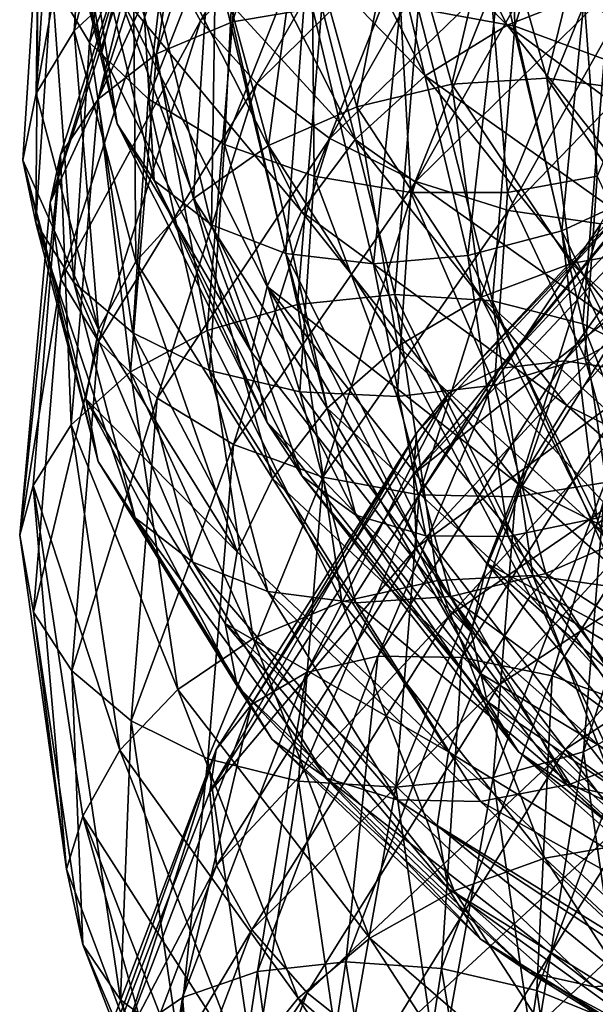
# Model space of a CAD drawing. Header units: metres. Extents: x -109 to 109, y -917 to 389.
# Tile 179 of 656: x -19 to -14.78, y -838.87 to -831.66. Entities that reach past the tile are written whole.
import ezdxf

# ---------------------------------------------------------------- set-up
doc = ezdxf.new("R2010")
doc.units = ezdxf.units.M
doc.layers.add('solid_24503124_XXX_01_SW0001', color=7, linetype='CONTINUOUS')

msp = doc.modelspace()

# ---------------------------------------------------------------- linework, layer by layer
at = {"layer": 'solid_24503124_XXX_01_SW0001'}
for points in [[(-18.393255, -831.90332, -352.841492), (-18.937805, -829.627258, -350.541473), (-18.836624, -829.177979, -350.990326)], [(-18.393255, -831.90332, -352.841492), (-18.836624, -829.177979, -350.990326), (-18.283562, -831.43988, -353.288574)], [(-17.670233, -831.671875, -338.711243), (-16.397434, -829.452087, -336.746429), (-17.935604, -831.189209, -339.046265)], [(-16.014715, -829.953125, -336.555145), (-16.397434, -829.452087, -336.746429), (-17.670233, -831.671875, -338.711243)], [(-17.436783, -831.678894, -343.183228), (-16.728733, -829.480347, -341.182465), (-16.782139, -831.567993, -343.41745)], [(-17.262573, -829.645081, -340.790222), (-16.728733, -829.480347, -341.182465), (-17.436783, -831.678894, -343.183228)], [(-16.076088, -831.579651, -343.5495), (-15.423292, -829.540039, -341.715881), (-15.369781, -831.709045, -343.573669)], [(-15.423292, -829.540039, -341.715881), (-14.745667, -829.749512, -341.829468), (-15.369781, -831.709045, -343.573669)], [(-18.834707, -830.14801, -350.154388), (-18.937805, -829.627258, -350.541473), (-18.393255, -831.90332, -352.841492)], [(-18.760912, -831.368469, -51.85495), (-18.074718, -829.61853, -54.621948), (-18.485023, -831.828308, -52.229881)], [(-18.074718, -829.61853, -54.621948), (-17.80892, -830.102295, -54.956886), (-18.485023, -831.828308, -52.229881)], [(-18.050087, -829.674866, -50.209435), (-18.481447, -830.02124, -50.59016), (-18.596268, -831.74408, -47.779541)], [(-18.162228, -831.340149, -47.450932), (-18.050087, -829.674866, -50.209435), (-18.596268, -831.74408, -47.779541)], [(-17.993217, -831.911499, -342.856232), (-17.262573, -829.645081, -340.790222), (-17.436783, -831.678894, -343.183228)], [(-17.673651, -829.922607, -340.348236), (-17.262573, -829.645081, -340.790222), (-17.993217, -831.911499, -342.856232)], [(-17.05154, -830.049255, -354.04776), (-16.41136, -829.750916, -354.07959), (-15.424214, -831.70282, -356.042114)], [(-15.424214, -831.70282, -356.042114), (-16.41136, -829.750916, -354.07959), (-14.775293, -831.446472, -355.869385)], [(-15.369781, -831.709045, -343.573669), (-14.745667, -829.749512, -341.829468), (-14.714373, -831.95105, -343.48407)], [(-14.596296, -831.712158, -360.915588), (-16.249411, -829.84552, -358.966217), (-15.278949, -831.138489, -361.138153)], [(-14.181109, -831.772461, -360.341705), (-16.249411, -829.84552, -358.966217), (-14.596296, -831.712158, -360.915588)], [(-14.181109, -831.772461, -360.341705), (-15.772038, -829.949646, -358.453613), (-16.249411, -829.84552, -358.966217)], [(-18.421694, -832.243774, -342.461823), (-17.673651, -829.922607, -340.348236), (-17.993217, -831.911499, -342.856232)], [(-17.937429, -830.289246, -339.888458), (-17.673651, -829.922607, -340.348236), (-18.421694, -832.243774, -342.461823)], [(-17.257807, -832.130676, -338.464142), (-16.014715, -829.953125, -336.555145), (-17.670233, -831.671875, -338.711243)], [(-15.518305, -830.412292, -336.486725), (-16.014715, -829.953125, -336.555145), (-17.257807, -832.130676, -338.464142)], [(-13.737218, -831.614014, -359.778229), (-15.772038, -829.949646, -358.453613), (-14.181109, -831.772461, -360.341705)], [(-15.256928, -829.94989, -362.778778), (-13.090962, -831.664063, -364.579987), (-14.906452, -830.895325, -362.816956)], [(-12.925527, -831.02063, -364.803802), (-13.090962, -831.664063, -364.579987), (-15.256928, -829.94989, -362.778778)], [(-18.481447, -830.02124, -50.59016), (-18.759001, -830.438538, -51.011093), (-18.875546, -832.202332, -48.169426)], [(-18.596268, -831.74408, -47.779541), (-18.481447, -830.02124, -50.59016), (-18.875546, -832.202332, -48.169426)], [(-17.595682, -830.452148, -353.89386), (-17.05154, -830.049255, -354.04776), (-16.025887, -832.073181, -356.089905)], [(-16.025887, -832.073181, -356.089905), (-17.05154, -830.049255, -354.04776), (-15.424214, -831.70282, -356.042114)], [(-18.485023, -831.828308, -52.229881), (-17.80892, -830.102295, -54.956886), (-18.055073, -832.241516, -52.538357)], [(-17.80892, -830.102295, -54.956886), (-17.394695, -830.558777, -55.206863), (-18.055073, -832.241516, -52.538357)], [(-18.2817, -832.424255, -352.437988), (-18.834707, -830.14801, -350.154388), (-18.393255, -831.90332, -352.841492)], [(-18.556032, -830.58783, -349.740814), (-18.834707, -830.14801, -350.154388), (-18.2817, -832.424255, -352.437988)], [(-18.773516, -833.001038, -341.509277), (-17.937429, -830.289246, -339.888458), (-18.696638, -832.648438, -342.029266)], [(-18.773516, -833.001038, -341.509277), (-17.990902, -830.631226, -339.370636), (-17.937429, -830.289246, -339.888458)], [(-18.696638, -832.648438, -342.029266), (-17.937429, -830.289246, -339.888458), (-18.421694, -832.243774, -342.461823)], [(-16.722864, -832.532043, -338.326569), (-15.518305, -830.412292, -336.486725), (-17.257807, -832.130676, -338.464142)], [(-14.934802, -830.796753, -336.55368), (-15.518305, -830.412292, -336.486725), (-16.722864, -832.532043, -338.326569)], [(-18.875546, -832.202332, -48.169426), (-18.759001, -830.438538, -51.011093), (-18.858496, -830.904663, -51.433334)], [(-18.014692, -830.927795, -353.633698), (-17.595682, -830.452148, -353.89386), (-16.537298, -832.53949, -356.001526)], [(-16.537298, -832.53949, -356.001526), (-17.595682, -830.452148, -353.89386), (-16.025887, -832.073181, -356.089905)], [(-18.055073, -832.241516, -52.538357), (-17.394695, -830.558777, -55.206863), (-17.496725, -832.577148, -52.7551)], [(-17.394695, -830.558777, -55.206863), (-16.85677, -830.954651, -55.350243), (-17.496725, -832.577148, -52.7551)], [(-17.935604, -831.189209, -339.046265), (-17.990902, -830.631226, -339.370636), (-18.773516, -833.001038, -341.509277)], [(-18.011208, -832.839539, -351.981781), (-18.556032, -830.58783, -349.740814), (-18.2817, -832.424255, -352.437988)], [(-18.122932, -830.956604, -349.369934), (-18.556032, -830.58783, -349.740814), (-18.011208, -832.839539, -351.981781)], [(-16.224363, -830.732727, -47.049168), (-16.937502, -830.817505, -47.07439), (-16.526922, -832.300476, -44.480732)], [(-15.831072, -832.133606, -44.547787), (-16.224363, -830.732727, -47.049168), (-16.526922, -832.300476, -44.480732)], [(-15.511484, -830.769714, -47.131134), (-16.224363, -830.732727, -47.049168), (-15.831072, -832.133606, -44.547787)], [(-15.135473, -832.090576, -44.723122), (-15.511484, -830.769714, -47.131134), (-15.831072, -832.133606, -44.547787)], [(-14.85051, -830.930176, -47.318356), (-15.511484, -830.769714, -47.131134), (-15.135473, -832.090576, -44.723122)], [(-14.257778, -830.738953, -349.128815), (-14.818379, -831.070801, -348.899963), (-14.383296, -832.910095, -350.652222)], [(-16.937502, -830.817505, -47.07439), (-17.599249, -831.022339, -47.209015), (-17.17263, -832.583801, -44.531097)], [(-16.526922, -832.300476, -44.480732), (-16.937502, -830.817505, -47.07439), (-17.17263, -832.583801, -44.531097)], [(-16.094069, -832.846313, -338.31485), (-14.934802, -830.796753, -336.55368), (-16.722864, -832.532043, -338.326569)], [(-14.305985, -831.086304, -336.745026), (-14.934802, -830.796753, -336.55368), (-16.094069, -832.846313, -338.31485)], [(-18.973562, -832.68988, -48.583229), (-18.858496, -830.904663, -51.433334), (-18.877468, -833.150574, -49.024296)], [(-18.875546, -832.202332, -48.169426), (-18.858496, -830.904663, -51.433334), (-18.973562, -832.68988, -48.583229)], [(-18.858496, -830.904663, -51.433334), (-18.760912, -831.368469, -51.85495), (-18.877468, -833.150574, -49.024296)], [(-18.283562, -831.43988, -353.288574), (-18.014692, -830.927795, -353.633698), (-16.931105, -833.066528, -355.789429)], [(-16.931105, -833.066528, -355.789429), (-18.014692, -830.927795, -353.633698), (-16.537298, -832.53949, -356.001526)], [(-13.235654, -832.623718, -363.618439), (-15.379942, -830.878052, -361.804077), (-14.906452, -830.895325, -362.816956)], [(-13.189948, -832.887024, -362.943756), (-15.379942, -830.878052, -361.804077), (-13.235654, -832.623718, -363.618439)], [(-13.189948, -832.887024, -362.943756), (-15.278949, -831.138489, -361.138153), (-15.379942, -830.878052, -361.804077)], [(-14.490521, -832.17865, -44.997906), (-14.85051, -830.930176, -47.318356), (-15.135473, -832.090576, -44.723122)], [(-13.090962, -831.664063, -364.579987), (-12.668537, -832.552246, -364.53717), (-14.906452, -830.895325, -362.816956)], [(-13.235654, -832.623718, -363.618439), (-14.906452, -830.895325, -362.816956), (-12.668537, -832.552246, -364.53717)], [(-14.288692, -831.210022, -47.604816), (-14.85051, -830.930176, -47.318356), (-14.490521, -832.17865, -44.997906)], [(-17.590822, -833.165283, -351.5495), (-18.122932, -830.956604, -349.369934), (-18.011208, -832.839539, -351.981781)], [(-17.561172, -831.225525, -349.070801), (-18.122932, -830.956604, -349.369934), (-17.590822, -833.165283, -351.5495)], [(-17.496725, -832.577148, -52.7551), (-16.85677, -830.954651, -55.350243), (-16.83983, -832.808533, -52.859459)], [(-16.85677, -830.954651, -55.350243), (-16.223904, -831.260132, -55.370354), (-16.83983, -832.808533, -52.859459)], [(-17.599249, -831.022339, -47.209015), (-18.162228, -831.340149, -47.450932), (-17.72196, -832.97113, -44.70303)], [(-17.17263, -832.583801, -44.531097), (-17.599249, -831.022339, -47.209015), (-17.72196, -832.97113, -44.70303)], [(-14.818379, -831.070801, -348.899963), (-15.477924, -831.291077, -348.779694), (-15.023475, -833.207153, -350.614044)], [(-14.383296, -832.910095, -350.652222), (-14.818379, -831.070801, -348.899963), (-15.023475, -833.207153, -350.614044)], [(-15.416442, -833.058411, -338.42337), (-14.305985, -831.086304, -336.745026), (-16.094069, -832.846313, -338.31485)], [(-13.677398, -831.263489, -337.043732), (-14.305985, -831.086304, -336.745026), (-15.416442, -833.058411, -338.42337)], [(-14.596296, -831.712158, -360.915588), (-15.278949, -831.138489, -361.138153), (-13.189948, -832.887024, -362.943756)], [(-18.694735, -833.561768, -341.171814), (-17.935604, -831.189209, -339.046265), (-18.773516, -833.001038, -341.509277)], [(-17.670233, -831.671875, -338.711243), (-17.935604, -831.189209, -339.046265), (-18.694735, -833.561768, -341.171814)], [(-17.045557, -833.375, -351.174103), (-17.561172, -831.225525, -349.070801), (-17.590822, -833.165283, -351.5495)], [(-16.900856, -831.371399, -348.868256), (-17.561172, -831.225525, -349.070801), (-17.045557, -833.375, -351.174103)], [(-16.83983, -832.808533, -52.859459), (-16.223904, -831.260132, -55.370354), (-16.131353, -832.927124, -52.850525)], [(-16.223904, -831.260132, -55.370354), (-15.541338, -831.460999, -55.272087), (-16.131353, -832.927124, -52.850525)], [(-15.477924, -831.291077, -348.779694), (-16.18926, -831.392212, -348.770142), (-15.713926, -833.389587, -350.694641)], [(-15.023475, -833.207153, -350.614044), (-15.477924, -831.291077, -348.779694), (-15.713926, -833.389587, -350.694641)], [(-14.739061, -833.15686, -338.640869), (-13.677398, -831.263489, -337.043732), (-15.416442, -833.058411, -338.42337)], [(-18.877468, -833.150574, -49.024296), (-18.760912, -831.368469, -51.85495), (-18.599865, -833.586121, -49.440273)], [(-18.760912, -831.368469, -51.85495), (-18.485023, -831.828308, -52.229881), (-18.599865, -833.586121, -49.440273)], [(-18.162228, -831.340149, -47.450932), (-18.596268, -831.74408, -47.779541), (-18.145479, -833.431885, -44.979656)], [(-17.72196, -832.97113, -44.70303), (-18.162228, -831.340149, -47.450932), (-18.145479, -833.431885, -44.979656)], [(-17.298397, -834.097046, -355.032501), (-18.393255, -831.90332, -352.841492), (-18.283562, -831.43988, -353.288574)], [(-17.183802, -833.614563, -355.472107), (-18.283562, -831.43988, -353.288574), (-16.931105, -833.066528, -355.789429)], [(-17.298397, -834.097046, -355.032501), (-18.283562, -831.43988, -353.288574), (-17.183802, -833.614563, -355.472107)], [(-16.404629, -833.448608, -350.884552), (-16.900856, -831.371399, -348.868256), (-17.045557, -833.375, -351.174103)], [(-16.18926, -831.392212, -348.770142), (-16.900856, -831.371399, -348.868256), (-16.404629, -833.448608, -350.884552)], [(-15.713926, -833.389587, -350.694641), (-16.18926, -831.392212, -348.770142), (-16.404629, -833.448608, -350.884552)], [(-16.131353, -832.927124, -52.850525), (-15.541338, -831.460999, -55.272087), (-15.422619, -832.928528, -52.732647)], [(-15.541338, -831.460999, -55.272087), (-14.858526, -831.546692, -55.066032), (-15.422619, -832.928528, -52.732647)], [(-15.424214, -831.70282, -356.042114), (-14.775293, -831.446472, -355.869385), (-13.39126, -833.198364, -357.585693)], [(-14.858526, -831.546692, -55.066032), (-14.224918, -831.506409, -54.763054), (-14.764956, -832.808228, -52.510464)], [(-17.436783, -831.678894, -343.183228), (-16.782139, -831.567993, -343.41745), (-16.961136, -833.74646, -345.387268)], [(-16.961136, -833.74646, -345.387268), (-16.782139, -831.567993, -343.41745), (-16.247553, -833.674194, -345.429504)], [(-16.782139, -831.567993, -343.41745), (-16.076088, -831.579651, -343.5495), (-16.247553, -833.674194, -345.429504)], [(-16.247553, -833.674194, -345.429504), (-16.076088, -831.579651, -343.5495), (-15.533713, -833.72113, -345.362152)], [(-16.076088, -831.579651, -343.5495), (-15.369781, -831.709045, -343.573669), (-15.533713, -833.72113, -345.362152)], [(-15.422619, -832.928528, -52.732647), (-14.858526, -831.546692, -55.066032), (-14.764956, -832.808228, -52.510464)], [(-18.418131, -834.018494, -340.795563), (-17.670233, -831.671875, -338.711243), (-18.694735, -833.561768, -341.171814)], [(-17.257807, -832.130676, -338.464142), (-17.670233, -831.671875, -338.711243), (-18.418131, -834.018494, -340.795563)], [(-17.993217, -831.911499, -342.856232), (-17.436783, -831.678894, -343.183228), (-17.622761, -833.936951, -345.234375)], [(-17.622761, -833.936951, -345.234375), (-17.436783, -831.678894, -343.183228), (-16.961136, -833.74646, -345.387268)], [(-16.025887, -832.073181, -356.089905), (-15.424214, -831.70282, -356.042114), (-13.979396, -833.524902, -357.839325)], [(-15.533713, -833.72113, -345.362152), (-15.369781, -831.709045, -343.573669), (-14.871314, -833.888, -345.186035)], [(-13.979396, -833.524902, -357.839325), (-15.424214, -831.70282, -356.042114), (-13.39126, -833.198364, -357.585693)], [(-15.369781, -831.709045, -343.573669), (-14.714373, -831.95105, -343.48407), (-14.871314, -833.888, -345.186035)], [(-18.596268, -831.74408, -47.779541), (-18.875546, -832.202332, -48.169426), (-18.417988, -833.930603, -45.338528)], [(-18.145479, -833.431885, -44.979656), (-18.596268, -831.74408, -47.779541), (-18.417988, -833.930603, -45.338528)], [(-18.599865, -833.586121, -49.440273), (-18.485023, -831.828308, -52.229881), (-18.167244, -833.955444, -49.808815)], [(-18.485023, -831.828308, -52.229881), (-18.055073, -832.241516, -52.538357), (-18.167244, -833.955444, -49.808815)], [(-18.421694, -832.243774, -342.461823), (-17.993217, -831.911499, -342.856232), (-18.185131, -834.239441, -344.974121)], [(-18.2817, -832.424255, -352.437988), (-18.393255, -831.90332, -352.841492), (-17.298397, -834.097046, -355.032501)], [(-18.185131, -834.239441, -344.974121), (-17.993217, -831.911499, -342.856232), (-17.622761, -833.936951, -345.234375)], [(-14.871314, -833.888, -345.186035), (-14.714373, -831.95105, -343.48407), (-14.307782, -834.170288, -344.906219)], [(-16.537298, -832.53949, -356.001526), (-16.025887, -832.073181, -356.089905), (-14.524708, -833.962036, -357.96051)], [(-14.524708, -833.962036, -357.96051), (-16.025887, -832.073181, -356.089905), (-13.979396, -833.524902, -357.839325)], [(-15.135473, -832.090576, -44.723122), (-15.831072, -832.133606, -44.547787), (-14.957448, -833.448364, -42.120323)], [(-14.300235, -833.328979, -42.385807), (-15.135473, -832.090576, -44.723122), (-14.957448, -833.448364, -42.120323)], [(-14.490521, -832.17865, -44.997906), (-15.135473, -832.090576, -44.723122), (-14.300235, -833.328979, -42.385807)], [(-17.988249, -834.432373, -340.489502), (-17.257807, -832.130676, -338.464142), (-18.418131, -834.018494, -340.795563)], [(-16.722864, -832.532043, -338.326569), (-17.257807, -832.130676, -338.464142), (-17.988249, -834.432373, -340.489502)], [(-15.831072, -832.133606, -44.547787), (-16.526922, -832.300476, -44.480732), (-15.614899, -833.693542, -41.964149)], [(-14.957448, -833.448364, -42.120323), (-15.831072, -832.133606, -44.547787), (-15.614899, -833.693542, -41.964149)], [(-18.417988, -833.930603, -45.338528), (-18.875546, -832.202332, -48.169426), (-18.973562, -832.68988, -48.583229)], [(-15.484406, -834.215332, -331.048492), (-13.609938, -832.19928, -329.50415), (-15.005556, -834.160767, -331.52597)], [(-13.934035, -832.334717, -328.955048), (-13.609938, -832.19928, -329.50415), (-15.484406, -834.215332, -331.048492)], [(-13.609938, -832.19928, -329.50415), (-13.189054, -832.202942, -330.032715), (-15.005556, -834.160767, -331.52597)], [(-15.005556, -834.160767, -331.52597), (-13.189054, -832.202942, -330.032715), (-14.44219, -834.245667, -331.935089)], [(-18.696638, -832.648438, -342.029266), (-18.421694, -832.243774, -342.461823), (-18.618177, -834.62793, -344.628387)], [(-18.618177, -834.62793, -344.628387), (-18.421694, -832.243774, -342.461823), (-18.185131, -834.239441, -344.974121)], [(-18.167244, -833.955444, -49.808815), (-18.055073, -832.241516, -52.538357), (-17.605427, -834.229919, -50.100906)], [(-18.055073, -832.241516, -52.538357), (-17.496725, -832.577148, -52.7551), (-17.605427, -834.229919, -50.100906)], [(-16.526922, -832.300476, -44.480732), (-17.17263, -832.583801, -44.531097), (-16.224974, -834.051758, -41.933102)], [(-15.614899, -833.693542, -41.964149), (-16.526922, -832.300476, -44.480732), (-16.224974, -834.051758, -41.933102)], [(-15.853141, -834.397461, -330.536346), (-13.934035, -832.334717, -328.955048), (-15.484406, -834.215332, -331.048492)], [(-14.142, -832.594543, -328.423798), (-13.934035, -832.334717, -328.955048), (-15.853141, -834.397461, -330.536346)], [(-17.182053, -834.612549, -354.607422), (-18.2817, -832.424255, -352.437988), (-17.298397, -834.097046, -355.032501)], [(-18.011208, -832.839539, -351.981781), (-18.2817, -832.424255, -352.437988), (-17.182053, -834.612549, -354.607422)], [(-17.430664, -834.7724, -340.27887), (-16.722864, -832.532043, -338.326569), (-17.988249, -834.432373, -340.489502)], [(-17.17263, -832.583801, -44.531097), (-17.72196, -832.97113, -44.70303), (-16.74399, -834.505554, -42.037376)], [(-17.605427, -834.229919, -50.100906), (-17.496725, -832.577148, -52.7551), (-16.944452, -834.386169, -50.291813)], [(-17.496725, -832.577148, -52.7551), (-16.83983, -832.808533, -52.859459), (-16.944452, -834.386169, -50.291813)], [(-16.094069, -832.846313, -338.31485), (-16.722864, -832.532043, -338.326569), (-17.430664, -834.7724, -340.27887)], [(-16.224974, -834.051758, -41.933102), (-17.17263, -832.583801, -44.531097), (-16.74399, -834.505554, -42.037376)], [(-16.931105, -833.066528, -355.789429), (-16.537298, -832.53949, -356.001526), (-14.988214, -834.487122, -357.932556)], [(-14.988214, -834.487122, -357.932556), (-16.537298, -832.53949, -356.001526), (-14.524708, -833.962036, -357.96051)], [(-16.110178, -834.990173, -329.49704), (-14.142, -832.594543, -328.423798), (-16.089748, -834.689514, -330.025909)], [(-16.110178, -834.990173, -329.49704), (-14.133465, -832.887085, -327.898468), (-14.142, -832.594543, -328.423798)], [(-16.089748, -834.689514, -330.025909), (-14.142, -832.594543, -328.423798), (-15.853141, -834.397461, -330.536346)], [(-18.995802, -835.436279, -343.702759), (-18.696638, -832.648438, -342.029266), (-18.896053, -835.071838, -344.223694)], [(-18.995802, -835.436279, -343.702759), (-18.773516, -833.001038, -341.509277), (-18.696638, -832.648438, -342.029266)], [(-18.896053, -835.071838, -344.223694), (-18.696638, -832.648438, -342.029266), (-18.618177, -834.62793, -344.628387)], [(-18.973562, -832.68988, -48.583229), (-18.877468, -833.150574, -49.024296), (-18.419863, -834.896973, -46.204185)], [(-18.511574, -834.437744, -45.746136), (-18.973562, -832.68988, -48.583229), (-18.419863, -834.896973, -46.204185)], [(-18.417988, -833.930603, -45.338528), (-18.973562, -832.68988, -48.583229), (-18.511574, -834.437744, -45.746136)], [(-16.944452, -834.386169, -50.291813), (-16.83983, -832.808533, -52.859459), (-16.231573, -834.421204, -50.37466)], [(-16.83983, -832.808533, -52.859459), (-16.131353, -832.927124, -52.850525), (-16.231573, -834.421204, -50.37466)], [(-15.422619, -832.928528, -52.732647), (-14.764956, -832.808228, -52.510464), (-14.856687, -834.135437, -50.208241)], [(-14.856687, -834.135437, -50.208241), (-14.764956, -832.808228, -52.510464), (-14.29371, -833.822632, -49.960396)], [(-16.92783, -835.004333, -354.110504), (-18.011208, -832.839539, -351.981781), (-17.182053, -834.612549, -354.607422)], [(-17.590822, -833.165283, -351.5495), (-18.011208, -832.839539, -351.981781), (-16.92783, -835.004333, -354.110504)], [(-16.775255, -835.012024, -340.184052), (-16.094069, -832.846313, -338.31485), (-17.430664, -834.7724, -340.27887)], [(-15.416442, -833.058411, -338.42337), (-16.094069, -832.846313, -338.31485), (-16.775255, -835.012024, -340.184052)], [(-16.231573, -834.421204, -50.37466), (-16.131353, -832.927124, -52.850525), (-15.518435, -834.337036, -50.347397)], [(-16.131353, -832.927124, -52.850525), (-15.422619, -832.928528, -52.732647), (-15.518435, -834.337036, -50.347397)], [(-14.14056, -833.422119, -327.567627), (-14.133465, -832.887085, -327.898468), (-16.110178, -834.990173, -329.49704)], [(-15.518435, -834.337036, -50.347397), (-15.422619, -832.928528, -52.732647), (-14.856687, -834.135437, -50.208241)], [(-14.383296, -832.910095, -350.652222), (-15.023475, -833.207153, -350.614044), (-14.11981, -835.050354, -352.355011)], [(-18.694735, -833.561768, -341.171814), (-18.773516, -833.001038, -341.509277), (-18.995802, -835.436279, -343.702759)], [(-17.72196, -832.97113, -44.70303), (-18.145479, -833.431885, -44.979656), (-17.144136, -835.020569, -42.263695)], [(-16.74399, -834.505554, -42.037376), (-17.72196, -832.97113, -44.70303), (-17.144136, -835.020569, -42.263695)], [(-17.183802, -833.614563, -355.472107), (-16.931105, -833.066528, -355.789429), (-15.345133, -835.061584, -357.764679)], [(-15.345133, -835.061584, -357.764679), (-16.931105, -833.066528, -355.789429), (-14.988214, -834.487122, -357.932556)], [(-16.068949, -835.141968, -340.205109), (-15.416442, -833.058411, -338.42337), (-16.775255, -835.012024, -340.184052)], [(-14.739061, -833.15686, -338.640869), (-15.416442, -833.058411, -338.42337), (-16.068949, -835.141968, -340.205109)], [(-18.877468, -833.150574, -49.024296), (-18.599865, -833.586121, -49.440273), (-18.148989, -835.308777, -46.660973)], [(-18.419863, -834.896973, -46.204185), (-18.877468, -833.150574, -49.024296), (-18.148989, -835.308777, -46.660973)], [(-16.532732, -835.288696, -353.61969), (-17.590822, -833.165283, -351.5495), (-16.92783, -835.004333, -354.110504)], [(-17.045557, -833.375, -351.174103), (-17.590822, -833.165283, -351.5495), (-16.532732, -835.288696, -353.61969)], [(-15.362898, -835.156799, -340.336823), (-14.739061, -833.15686, -338.640869), (-16.068949, -835.141968, -340.205109)], [(-14.111002, -833.129883, -338.95578), (-14.739061, -833.15686, -338.640869), (-15.362898, -835.156799, -340.336823)], [(-14.708255, -835.050964, -340.573792), (-14.111002, -833.129883, -338.95578), (-15.362898, -835.156799, -340.336823)], [(-15.023475, -833.207153, -350.614044), (-15.713926, -833.389587, -350.694641), (-14.768731, -835.31073, -352.521515)], [(-14.11981, -835.050354, -352.355011), (-15.023475, -833.207153, -350.614044), (-14.768731, -835.31073, -352.521515)], [(-16.020264, -835.441711, -353.171509), (-17.045557, -833.375, -351.174103), (-16.532732, -835.288696, -353.61969)], [(-16.404629, -833.448608, -350.884552), (-17.045557, -833.375, -351.174103), (-16.020264, -835.441711, -353.171509)], [(-14.300235, -833.328979, -42.385807), (-14.957448, -833.448364, -42.120323), (-13.628632, -834.623718, -39.829872)], [(-18.145479, -833.431885, -44.979656), (-18.417988, -833.930603, -45.338528), (-17.401606, -835.558044, -42.592495)], [(-17.144136, -835.020569, -42.263695), (-18.145479, -833.431885, -44.979656), (-17.401606, -835.558044, -42.592495)], [(-15.713926, -833.389587, -350.694641), (-16.404629, -833.448608, -350.884552), (-15.417887, -835.446106, -352.79895)], [(-15.417887, -835.446106, -352.79895), (-16.404629, -833.448608, -350.884552), (-16.020264, -835.441711, -353.171509)], [(-16.08811, -835.527039, -329.156219), (-14.14056, -833.422119, -327.567627), (-16.110178, -834.990173, -329.49704)], [(-13.931339, -833.944092, -327.289978), (-14.14056, -833.422119, -327.567627), (-16.08811, -835.527039, -329.156219)], [(-14.768731, -835.31073, -352.521515), (-15.713926, -833.389587, -350.694641), (-15.417887, -835.446106, -352.79895)], [(-14.957448, -833.448364, -42.120323), (-15.614899, -833.693542, -41.964149), (-14.227674, -834.941162, -39.590485)], [(-13.628632, -834.623718, -39.829872), (-14.957448, -833.448364, -42.120323), (-14.227674, -834.941162, -39.590485)], [(-18.894129, -835.998779, -343.350555), (-18.694735, -833.561768, -341.171814), (-18.995802, -835.436279, -343.702759)], [(-18.418131, -834.018494, -340.795563), (-18.694735, -833.561768, -341.171814), (-18.894129, -835.998779, -343.350555)], [(-18.599865, -833.586121, -49.440273), (-18.167244, -833.955444, -49.808815), (-17.726856, -835.634949, -47.089275)], [(-18.148989, -835.308777, -46.660973), (-18.599865, -833.586121, -49.440273), (-17.726856, -835.634949, -47.089275)], [(-15.688527, -836.146362, -357.04364), (-17.298397, -834.097046, -355.032501), (-17.183802, -833.614563, -355.472107)], [(-15.574159, -835.642883, -357.472931), (-17.183802, -833.614563, -355.472107), (-15.345133, -835.061584, -357.764679)], [(-15.688527, -836.146362, -357.04364), (-17.183802, -833.614563, -355.472107), (-15.574159, -835.642883, -357.472931)], [(-16.961136, -833.74646, -345.387268), (-16.247553, -833.674194, -345.429504), (-15.936216, -835.767273, -347.29425)], [(-16.247553, -833.674194, -345.429504), (-15.533713, -833.72113, -345.362152), (-15.236055, -835.731873, -347.135956)], [(-15.936216, -835.767273, -347.29425), (-16.247553, -833.674194, -345.429504), (-15.236055, -835.731873, -347.135956)], [(-17.622761, -833.936951, -345.234375), (-16.961136, -833.74646, -345.387268), (-16.636124, -835.92334, -347.341217)], [(-16.636124, -835.92334, -347.341217), (-16.961136, -833.74646, -345.387268), (-15.936216, -835.767273, -347.29425)], [(-15.614899, -833.693542, -41.964149), (-16.224974, -834.051758, -41.933102), (-14.783549, -835.368408, -39.483372)], [(-14.227674, -834.941162, -39.590485), (-15.614899, -833.693542, -41.964149), (-14.783549, -835.368408, -39.483372)], [(-15.533713, -833.72113, -345.362152), (-14.871314, -833.888, -345.186035), (-14.586349, -835.823669, -346.873932)], [(-15.236055, -835.731873, -347.135956), (-15.533713, -833.72113, -345.362152), (-14.586349, -835.823669, -346.873932)], [(-14.871314, -833.888, -345.186035), (-14.307782, -834.170288, -344.906219), (-14.033615, -836.043457, -346.519348)], [(-14.586349, -835.823669, -346.873932), (-14.871314, -833.888, -345.186035), (-14.033615, -836.043457, -346.519348)], [(-14.856687, -834.135437, -50.208241), (-14.29371, -833.822632, -49.960396), (-13.947219, -835.051392, -47.735905)], [(-17.401606, -835.558044, -42.592495), (-18.417988, -833.930603, -45.338528), (-18.511574, -834.437744, -45.746136)], [(-18.185131, -834.239441, -344.974121), (-17.622761, -833.936951, -345.234375), (-17.28507, -836.193359, -347.269043)], [(-18.167244, -833.955444, -49.808815), (-17.605427, -834.229919, -50.100906), (-17.178658, -835.849304, -47.456379)], [(-17.726856, -835.634949, -47.089275), (-18.167244, -833.955444, -49.808815), (-17.178658, -835.849304, -47.456379)], [(-17.28507, -836.193359, -347.269043), (-17.622761, -833.936951, -345.234375), (-16.636124, -835.92334, -347.341217)], [(-15.850075, -836.025879, -328.845337), (-13.931339, -833.944092, -327.289978), (-16.08811, -835.527039, -329.156219)], [(-13.60618, -834.488037, -327.1362), (-13.931339, -833.944092, -327.289978), (-15.850075, -836.025879, -328.845337)], [(-14.988214, -834.487122, -357.932556), (-14.524708, -833.962036, -357.96051), (-12.589139, -835.66272, -359.598236)], [(-18.614576, -836.428833, -342.932098), (-18.418131, -834.018494, -340.795563), (-18.894129, -835.998779, -343.350555)], [(-17.988249, -834.432373, -340.489502), (-18.418131, -834.018494, -340.795563), (-18.614576, -836.428833, -342.932098)], [(-17.182053, -834.612549, -354.607422), (-17.298397, -834.097046, -355.032501), (-15.688527, -836.146362, -357.04364)], [(-16.224974, -834.051758, -41.933102), (-16.74399, -834.505554, -42.037376), (-15.256456, -835.883545, -39.52438)], [(-14.783549, -835.368408, -39.483372), (-16.224974, -834.051758, -41.933102), (-15.256456, -835.883545, -39.52438)], [(-16.372799, -836.322693, -333.205841), (-15.005556, -834.160767, -331.52597), (-15.758102, -836.333069, -333.545654)], [(-15.484406, -834.215332, -331.048492), (-15.005556, -834.160767, -331.52597), (-16.372799, -836.322693, -333.205841)], [(-15.005556, -834.160767, -331.52597), (-14.44219, -834.245667, -331.935089), (-15.758102, -836.333069, -333.545654)], [(-15.518435, -834.337036, -50.347397), (-14.856687, -834.135437, -50.208241), (-14.496549, -835.434265, -47.914375)], [(-14.496549, -835.434265, -47.914375), (-14.856687, -834.135437, -50.208241), (-13.947219, -835.051392, -47.735905)], [(-18.618177, -834.62793, -344.628387), (-18.185131, -834.239441, -344.974121), (-17.836664, -836.565552, -347.075073)], [(-17.836664, -836.565552, -347.075073), (-18.185131, -834.239441, -344.974121), (-17.28507, -836.193359, -347.269043)], [(-17.605427, -834.229919, -50.100906), (-16.944452, -834.386169, -50.291813), (-16.533705, -835.93158, -47.733482)], [(-17.178658, -835.849304, -47.456379), (-17.605427, -834.229919, -50.100906), (-16.533705, -835.93158, -47.733482)], [(-16.895281, -836.442444, -332.784973), (-15.484406, -834.215332, -331.048492), (-16.372799, -836.322693, -333.205841)], [(-15.853141, -834.397461, -330.536346), (-15.484406, -834.215332, -331.048492), (-16.895281, -836.442444, -332.784973)], [(-15.758102, -836.333069, -333.545654), (-14.44219, -834.245667, -331.935089), (-15.095134, -836.466431, -333.787445)], [(-14.44219, -834.245667, -331.935089), (-13.834585, -834.457764, -332.253662), (-15.095134, -836.466431, -333.787445)], [(-17.297613, -836.676697, -332.313843), (-15.853141, -834.397461, -330.536346), (-16.895281, -836.442444, -332.784973)], [(-16.089748, -834.689514, -330.025909), (-15.853141, -834.397461, -330.536346), (-17.297613, -836.676697, -332.313843)], [(-16.944452, -834.386169, -50.291813), (-16.231573, -834.421204, -50.37466), (-15.838106, -835.884338, -47.907764)], [(-16.533705, -835.93158, -47.733482), (-16.944452, -834.386169, -50.291813), (-15.838106, -835.884338, -47.907764)], [(-16.231573, -834.421204, -50.37466), (-15.518435, -834.337036, -50.347397), (-15.142256, -835.715942, -47.970779)], [(-15.142256, -835.715942, -47.970779), (-15.518435, -834.337036, -50.347397), (-14.496549, -835.434265, -47.914375)], [(-18.180109, -836.796448, -342.565643), (-17.988249, -834.432373, -340.489502), (-18.614576, -836.428833, -342.932098)], [(-18.511574, -834.437744, -45.746136), (-18.419863, -834.896973, -46.204185), (-17.403378, -836.542053, -43.468307)], [(-17.4897, -836.082092, -42.99725), (-18.511574, -834.437744, -45.746136), (-17.403378, -836.542053, -43.468307)], [(-17.401606, -835.558044, -42.592495), (-18.511574, -834.437744, -45.746136), (-17.4897, -836.082092, -42.99725)], [(-17.430664, -834.7724, -340.27887), (-17.988249, -834.432373, -340.489502), (-18.180109, -836.796448, -342.565643)], [(-15.838106, -835.884338, -47.907764), (-16.231573, -834.421204, -50.37466), (-15.142256, -835.715942, -47.970779)], [(-15.095134, -836.466431, -333.787445), (-13.834585, -834.457764, -332.253662), (-14.431926, -836.709656, -333.91748)], [(-16.74399, -834.505554, -42.037376), (-17.144136, -835.020569, -42.263695), (-15.621054, -836.448792, -39.703594)], [(-15.256456, -835.883545, -39.52438), (-16.74399, -834.505554, -42.037376), (-15.621054, -836.448792, -39.703594)], [(-15.480131, -836.530334, -328.64447), (-13.60618, -834.488037, -327.1362), (-15.850075, -836.025879, -328.845337)], [(-13.184427, -835.015991, -327.122284), (-13.60618, -834.488037, -327.1362), (-15.480131, -836.530334, -328.64447)], [(-15.345133, -835.061584, -357.764679), (-14.988214, -834.487122, -357.932556), (-12.990878, -836.23999, -359.623657)], [(-12.990878, -836.23999, -359.623657), (-14.988214, -834.487122, -357.932556), (-12.589139, -835.66272, -359.598236)], [(-15.572573, -836.65332, -356.595093), (-17.182053, -834.612549, -354.607422), (-15.688527, -836.146362, -357.04364)], [(-16.92783, -835.004333, -354.110504), (-17.182053, -834.612549, -354.607422), (-15.572573, -836.65332, -356.595093)], [(-18.896053, -835.071838, -344.223694), (-18.618177, -834.62793, -344.628387), (-18.261414, -837.010254, -346.777649)], [(-18.261414, -837.010254, -346.777649), (-18.618177, -834.62793, -344.628387), (-17.836664, -836.565552, -347.075073)], [(-17.602463, -837.316101, -331.295532), (-16.089748, -834.689514, -330.025909), (-17.555779, -837.004761, -331.826508)], [(-17.602463, -837.316101, -331.295532), (-16.110178, -834.990173, -329.49704), (-16.089748, -834.689514, -330.025909)], [(-17.555779, -837.004761, -331.826508), (-16.089748, -834.689514, -330.025909), (-17.297613, -836.676697, -332.313843)], [(-17.616577, -837.073303, -342.280243), (-17.430664, -834.7724, -340.27887), (-18.180109, -836.796448, -342.565643)], [(-16.775255, -835.012024, -340.184052), (-17.430664, -834.7724, -340.27887), (-17.616577, -837.073303, -342.280243)], [(-14.151819, -834.824097, -340.905945), (-14.708255, -835.050964, -340.573792), (-14.86513, -837.023315, -342.232971)], [(-14.30276, -836.726074, -342.498962), (-14.151819, -834.824097, -340.905945), (-14.86513, -837.023315, -342.232971)], [(-18.419863, -834.896973, -46.204185), (-18.148989, -835.308777, -46.660973), (-17.147453, -836.931274, -43.964378)], [(-17.403378, -836.542053, -43.468307), (-18.419863, -834.896973, -46.204185), (-17.147453, -836.931274, -43.964378)], [(-14.227674, -834.941162, -39.590485), (-14.783549, -835.368408, -39.483372), (-12.893717, -836.481873, -37.244976)], [(-16.954178, -837.236145, -342.100342), (-16.775255, -835.012024, -340.184052), (-17.616577, -837.073303, -342.280243)], [(-16.08811, -835.527039, -329.156219), (-16.110178, -834.990173, -329.49704), (-17.602463, -837.316101, -331.295532)], [(-17.144136, -835.020569, -42.263695), (-17.401606, -835.558044, -42.592495), (-15.855651, -837.022095, -40.004154)], [(-15.621054, -836.448792, -39.703594), (-17.144136, -835.020569, -42.263695), (-15.855651, -837.022095, -40.004154)], [(-16.068949, -835.141968, -340.205109), (-16.775255, -835.012024, -340.184052), (-16.954178, -837.236145, -342.100342)], [(-15.342164, -837.023254, -356.060577), (-16.92783, -835.004333, -354.110504), (-15.572573, -836.65332, -356.595093)], [(-16.532732, -835.288696, -353.61969), (-16.92783, -835.004333, -354.110504), (-15.342164, -837.023254, -356.060577)], [(-15.000291, -837.004883, -328.57254), (-13.184427, -835.015991, -327.122284), (-15.480131, -836.530334, -328.64447)], [(-12.68868, -835.492126, -327.258209), (-13.184427, -835.015991, -327.122284), (-15.000291, -837.004883, -328.57254)], [(-18.653608, -837.881042, -345.889496), (-18.995802, -835.436279, -343.702759), (-18.896053, -835.071838, -344.223694)], [(-18.533966, -837.493164, -346.400604), (-18.896053, -835.071838, -344.223694), (-18.261414, -837.010254, -346.777649)], [(-18.653608, -837.881042, -345.889496), (-18.896053, -835.071838, -344.223694), (-18.533966, -837.493164, -346.400604)], [(-15.574159, -835.642883, -357.472931), (-15.345133, -835.061584, -357.764679), (-13.300233, -836.856628, -359.494843)], [(-14.708255, -835.050964, -340.573792), (-15.362898, -835.156799, -340.336823), (-15.526756, -837.210266, -342.075806)], [(-14.86513, -837.023315, -342.232971), (-14.708255, -835.050964, -340.573792), (-15.526756, -837.210266, -342.075806)], [(-13.300233, -836.856628, -359.494843), (-15.345133, -835.061584, -357.764679), (-12.990878, -836.23999, -359.623657)], [(-16.240337, -837.281433, -342.03186), (-16.068949, -835.141968, -340.205109), (-16.954178, -837.236145, -342.100342)], [(-15.362898, -835.156799, -340.336823), (-16.068949, -835.141968, -340.205109), (-16.240337, -837.281433, -342.03186)], [(-15.526756, -837.210266, -342.075806), (-15.362898, -835.156799, -340.336823), (-16.240337, -837.281433, -342.03186)], [(-18.148989, -835.308777, -46.660973), (-17.726856, -835.634949, -47.089275), (-16.748613, -837.216431, -44.450298)], [(-17.147453, -836.931274, -43.964378), (-18.148989, -835.308777, -46.660973), (-16.748613, -837.216431, -44.450298)], [(-14.984076, -837.269348, -355.515717), (-16.532732, -835.288696, -353.61969), (-15.342164, -837.023254, -356.060577)], [(-16.020264, -835.441711, -353.171509), (-16.532732, -835.288696, -353.61969), (-14.984076, -837.269348, -355.515717)], [(-14.768731, -835.31073, -352.521515), (-15.417887, -835.446106, -352.79895), (-13.97366, -837.309998, -354.5513)], [(-14.783549, -835.368408, -39.483372), (-15.256456, -835.883545, -39.52438), (-13.30617, -837.051453, -37.229015)], [(-12.893717, -836.481873, -37.244976), (-14.783549, -835.368408, -39.483372), (-13.30617, -837.051453, -37.229015)], [(-18.894129, -835.998779, -343.350555), (-18.995802, -835.436279, -343.702759), (-18.653608, -837.881042, -345.889496)], [(-14.519612, -837.369751, -355.000397), (-16.020264, -835.441711, -353.171509), (-14.984076, -837.269348, -355.515717)], [(-15.417887, -835.446106, -352.79895), (-16.020264, -835.441711, -353.171509), (-14.519612, -837.369751, -355.000397)], [(-13.97366, -837.309998, -354.5513), (-15.417887, -835.446106, -352.79895), (-14.519612, -837.369751, -355.000397)], [(-15.142256, -835.715942, -47.970779), (-14.496549, -835.434265, -47.914375), (-13.696569, -836.652527, -45.686466)], [(-17.553991, -837.853516, -330.941864), (-16.08811, -835.527039, -329.156219), (-17.602463, -837.316101, -331.295532)], [(-15.850075, -836.025879, -328.845337), (-16.08811, -835.527039, -329.156219), (-17.553991, -837.853516, -330.941864)], [(-14.436266, -837.41626, -328.6427), (-12.68868, -835.492126, -327.258209), (-15.000291, -837.004883, -328.57254)], [(-15.855651, -837.022095, -40.004154), (-17.401606, -835.558044, -42.592495), (-17.4897, -836.082092, -42.99725)], [(-17.726856, -835.634949, -47.089275), (-17.178658, -835.849304, -47.456379), (-16.230667, -837.373474, -44.889778)], [(-16.748613, -837.216431, -44.450298), (-17.726856, -835.634949, -47.089275), (-16.230667, -837.373474, -44.889778)], [(-13.614447, -837.98645, -358.802765), (-15.688527, -836.146362, -357.04364), (-15.574159, -835.642883, -357.472931)], [(-13.498738, -837.467468, -359.225616), (-15.574159, -835.642883, -357.472931), (-13.300233, -836.856628, -359.494843)], [(-13.614447, -837.98645, -358.802765), (-15.574159, -835.642883, -357.472931), (-13.498738, -837.467468, -359.225616)], [(-15.936216, -835.767273, -347.29425), (-15.236055, -835.731873, -347.135956), (-14.482992, -837.686707, -348.836151)], [(-15.838106, -835.884338, -47.907764), (-15.142256, -835.715942, -47.970779), (-14.306643, -837.01062, -45.662899)], [(-15.236055, -835.731873, -347.135956), (-14.586349, -835.823669, -346.873932), (-13.865397, -837.70575, -348.491333)], [(-14.482992, -837.686707, -348.836151), (-15.236055, -835.731873, -347.135956), (-13.865397, -837.70575, -348.491333)], [(-14.306643, -837.01062, -45.662899), (-15.142256, -835.715942, -47.970779), (-13.696569, -836.652527, -45.686466)], [(-16.636124, -835.92334, -347.341217), (-15.936216, -835.767273, -347.29425), (-15.148546, -837.80188, -349.082001)], [(-15.148546, -837.80188, -349.082001), (-15.936216, -835.767273, -347.29425), (-14.482992, -837.686707, -348.836151)], [(-17.178658, -835.849304, -47.456379), (-16.533705, -835.93158, -47.733482), (-15.621307, -837.385193, -45.250084)], [(-16.230667, -837.373474, -44.889778), (-17.178658, -835.849304, -47.456379), (-15.621307, -837.385193, -45.250084)], [(-16.533705, -835.93158, -47.733482), (-15.838106, -835.884338, -47.907764), (-14.964094, -837.259521, -45.512665)], [(-14.964094, -837.259521, -45.512665), (-15.838106, -835.884338, -47.907764), (-14.306643, -837.01062, -45.662899)], [(-15.256456, -835.883545, -39.52438), (-15.621054, -836.448792, -39.703594), (-13.62416, -837.661255, -37.365738)], [(-13.30617, -837.051453, -37.229015), (-15.256456, -835.883545, -39.52438), (-13.62416, -837.661255, -37.365738)], [(-17.28507, -836.193359, -347.269043), (-16.636124, -835.92334, -347.341217), (-15.813861, -838.039124, -349.214874)], [(-15.813861, -838.039124, -349.214874), (-16.636124, -835.92334, -347.341217), (-15.148546, -837.80188, -349.082001)], [(-15.621307, -837.385193, -45.250084), (-16.533705, -835.93158, -47.733482), (-14.964094, -837.259521, -45.512665)], [(-18.532078, -838.433716, -345.51181), (-18.894129, -835.998779, -343.350555), (-18.653608, -837.881042, -345.889496)], [(-18.614576, -836.428833, -342.932098), (-18.894129, -835.998779, -343.350555), (-18.532078, -838.433716, -345.51181)], [(-17.294266, -838.326477, -330.594208), (-15.850075, -836.025879, -328.845337), (-17.553991, -837.853516, -330.941864)], [(-15.480131, -836.530334, -328.64447), (-15.850075, -836.025879, -328.845337), (-17.294266, -838.326477, -330.594208)], [(-17.4897, -836.082092, -42.99725), (-17.403378, -836.542053, -43.468307), (-15.857265, -838.022705, -40.889095)], [(-15.9377, -837.561523, -40.406956), (-17.4897, -836.082092, -42.99725), (-15.857265, -838.022705, -40.889095)], [(-15.855651, -837.022095, -40.004154), (-17.4897, -836.082092, -42.99725), (-15.9377, -837.561523, -40.406956)], [(-17.836664, -836.565552, -347.075073), (-17.28507, -836.193359, -347.269043), (-16.430733, -838.386108, -349.220459)], [(-16.430733, -838.386108, -349.220459), (-17.28507, -836.193359, -347.269043), (-15.813861, -838.039124, -349.214874)], [(-15.572573, -836.65332, -356.595093), (-15.688527, -836.146362, -357.04364), (-13.614447, -837.98645, -358.802765)], [(-17.253412, -838.630737, -335.013702), (-16.372799, -836.322693, -333.205841), (-16.605654, -838.560974, -335.27951)], [(-16.895281, -836.442444, -332.784973), (-16.372799, -836.322693, -333.205841), (-17.253412, -838.630737, -335.013702)], [(-16.372799, -836.322693, -333.205841), (-15.758102, -836.333069, -333.545654), (-16.605654, -838.560974, -335.27951)], [(-16.605654, -838.560974, -335.27951), (-15.758102, -836.333069, -333.545654), (-15.907027, -838.609619, -335.439362)], [(-15.758102, -836.333069, -333.545654), (-15.095134, -836.466431, -333.787445), (-15.907027, -838.609619, -335.439362)], [(-18.257881, -838.837036, -345.051361), (-18.614576, -836.428833, -342.932098), (-18.532078, -838.433716, -345.51181)], [(-18.180109, -836.796448, -342.565643), (-18.614576, -836.428833, -342.932098), (-18.257881, -838.837036, -345.051361)], [(-17.803995, -838.820496, -334.65332), (-16.895281, -836.442444, -332.784973), (-17.253412, -838.630737, -335.013702)], [(-17.297613, -836.676697, -332.313843), (-16.895281, -836.442444, -332.784973), (-17.803995, -838.820496, -334.65332)], [(-15.907027, -838.609619, -335.439362), (-15.095134, -836.466431, -333.787445), (-15.208148, -838.769409, -335.485657)], [(-15.621054, -836.448792, -39.703594), (-15.855651, -837.022095, -40.004154), (-13.828768, -838.266541, -37.64072)], [(-13.62416, -837.661255, -37.365738), (-15.621054, -836.448792, -39.703594), (-13.828768, -838.266541, -37.64072)], [(-15.095134, -836.466431, -333.787445), (-14.431926, -836.709656, -333.91748), (-15.208148, -838.769409, -335.485657)], [(-17.403378, -836.542053, -43.468307), (-17.147453, -836.931274, -43.964378), (-15.624077, -838.391296, -41.42168)], [(-15.857265, -838.022705, -40.889095), (-17.403378, -836.542053, -43.468307), (-15.624077, -838.391296, -41.42168)], [(-16.890615, -838.786926, -330.341156), (-15.480131, -836.530334, -328.64447), (-17.294266, -838.326477, -330.594208)], [(-15.000291, -837.004883, -328.57254), (-15.480131, -836.530334, -328.64447), (-16.890615, -838.786926, -330.341156)], [(-18.261414, -837.010254, -346.777649), (-17.836664, -836.565552, -347.075073), (-16.955063, -838.825806, -349.09024)], [(-16.955063, -838.825806, -349.09024), (-17.836664, -836.565552, -347.075073), (-16.430733, -838.386108, -349.220459)], [(-18.227966, -839.110962, -334.225983), (-17.297613, -836.676697, -332.313843), (-17.803995, -838.820496, -334.65332)], [(-17.555779, -837.004761, -331.826508), (-17.297613, -836.676697, -332.313843), (-18.227966, -839.110962, -334.225983)], [(-13.497364, -838.488831, -358.335968), (-15.572573, -836.65332, -356.595093), (-13.614447, -837.98645, -358.802765)], [(-15.342164, -837.023254, -356.060577), (-15.572573, -836.65332, -356.595093), (-13.497364, -838.488831, -358.335968)], [(-15.208148, -838.769409, -335.485657), (-14.431926, -836.709656, -333.91748), (-14.559631, -839.032959, -335.410645)], [(-14.30276, -836.726074, -342.498962), (-14.86513, -837.023315, -342.232971), (-14.580283, -838.99408, -343.878113)], [(-17.831739, -839.158447, -344.624878), (-18.180109, -836.796448, -342.565643), (-18.257881, -838.837036, -345.051361)], [(-17.616577, -837.073303, -342.280243), (-18.180109, -836.796448, -342.565643), (-17.831739, -839.158447, -344.624878)], [(-17.147453, -836.931274, -43.964378), (-16.748613, -837.216431, -44.450298), (-15.260671, -838.638733, -41.961258)], [(-15.624077, -838.391296, -41.42168), (-17.147453, -836.931274, -43.964378), (-15.260671, -838.638733, -41.961258)], [(-18.571648, -839.805969, -333.234802), (-17.555779, -837.004761, -331.826508), (-18.500017, -839.477722, -333.763306)], [(-18.571648, -839.805969, -333.234802), (-17.602463, -837.316101, -331.295532), (-17.555779, -837.004761, -331.826508)], [(-18.533966, -837.493164, -346.400604), (-18.261414, -837.010254, -346.777649), (-17.358818, -839.32489, -348.839294)], [(-18.500017, -839.477722, -333.763306), (-17.555779, -837.004761, -331.826508), (-18.227966, -839.110962, -334.225983)], [(-17.358818, -839.32489, -348.839294), (-18.261414, -837.010254, -346.777649), (-16.955063, -838.825806, -349.09024)], [(-16.367054, -839.201721, -330.204895), (-15.000291, -837.004883, -328.57254), (-16.890615, -838.786926, -330.341156)], [(-14.436266, -837.41626, -328.6427), (-15.000291, -837.004883, -328.57254), (-16.367054, -839.201721, -330.204895)], [(-15.855651, -837.022095, -40.004154), (-15.9377, -837.561523, -40.406956), (-13.901719, -838.821411, -38.039028)], [(-13.828768, -838.266541, -37.64072), (-15.855651, -837.022095, -40.004154), (-13.901719, -838.821411, -38.039028)], [(-14.86513, -837.023315, -342.232971), (-15.526756, -837.210266, -342.075806), (-15.229231, -839.261963, -343.800171)], [(-13.29766, -838.839233, -357.768097), (-15.342164, -837.023254, -356.060577), (-13.497364, -838.488831, -358.335968)], [(-14.984076, -837.269348, -355.515717), (-15.342164, -837.023254, -356.060577), (-13.29766, -838.839233, -357.768097)], [(-14.580283, -838.99408, -343.878113), (-14.86513, -837.023315, -342.232971), (-15.229231, -839.261963, -343.800171)], [(-14.964094, -837.259521, -45.512665), (-14.306643, -837.01062, -45.662899), (-13.035644, -838.168884, -43.482841)], [(-17.279007, -839.372131, -344.265198), (-17.616577, -837.073303, -342.280243), (-17.831739, -839.158447, -344.624878)], [(-16.954178, -837.236145, -342.100342), (-17.616577, -837.073303, -342.280243), (-17.279007, -839.372131, -344.265198)], [(-16.629299, -839.458313, -344.000793), (-16.954178, -837.236145, -342.100342), (-17.279007, -839.372131, -344.265198)], [(-16.240337, -837.281433, -342.03186), (-16.954178, -837.236145, -342.100342), (-16.629299, -839.458313, -344.000793)], [(-16.748613, -837.216431, -44.450298), (-16.230667, -837.373474, -44.889778), (-14.788738, -838.743103, -42.468204)], [(-15.260671, -838.638733, -41.961258), (-16.748613, -837.216431, -44.450298), (-14.788738, -838.743103, -42.468204)], [(-15.526756, -837.210266, -342.075806), (-16.240337, -837.281433, -342.03186), (-15.929138, -839.419128, -343.843384)], [(-15.229231, -839.261963, -343.800171), (-15.526756, -837.210266, -342.075806), (-15.929138, -839.419128, -343.843384)], [(-15.621307, -837.385193, -45.250084), (-14.964094, -837.259521, -45.512665), (-13.634686, -838.491882, -43.251144)], [(-12.98729, -839.051147, -357.175323), (-14.984076, -837.269348, -355.515717), (-13.29766, -838.839233, -357.768097)], [(-14.519612, -837.369751, -355.000397), (-14.984076, -837.269348, -355.515717), (-12.98729, -839.051147, -357.175323)], [(-13.634686, -838.491882, -43.251144), (-14.964094, -837.259521, -45.512665), (-13.035644, -838.168884, -43.482841)], [(-17.553991, -837.853516, -330.941864), (-17.602463, -837.316101, -331.295532), (-18.571648, -839.805969, -333.234802)], [(-15.929138, -839.419128, -343.843384), (-16.240337, -837.281433, -342.03186), (-16.629299, -839.458313, -344.000793)], [(-15.751637, -839.540771, -330.202118), (-14.436266, -837.41626, -328.6427), (-16.367054, -839.201721, -330.204895)], [(-16.230667, -837.373474, -44.889778), (-15.621307, -837.385193, -45.250084), (-14.233513, -838.68988, -42.906136)], [(-14.788738, -838.743103, -42.468204), (-16.230667, -837.373474, -44.889778), (-14.233513, -838.68988, -42.906136)], [(-13.828441, -837.741943, -328.843384), (-14.436266, -837.41626, -328.6427), (-15.751637, -839.540771, -330.202118)], [(-14.233513, -838.68988, -42.906136), (-15.621307, -837.385193, -45.250084), (-13.634686, -838.491882, -43.251144)], [(-17.757246, -840.248901, -347.981293), (-18.653608, -837.881042, -345.889496), (-18.533966, -837.493164, -346.400604)], [(-17.617899, -839.845581, -348.488831), (-18.533966, -837.493164, -346.400604), (-17.358818, -839.32489, -348.839294)], [(-17.757246, -840.248901, -347.981293), (-18.533966, -837.493164, -346.400604), (-17.617899, -839.845581, -348.488831)], [(-15.9377, -837.561523, -40.406956), (-15.857265, -838.022705, -40.889095), (-13.830175, -839.282288, -38.533417)], [(-13.901719, -838.821411, -38.039028), (-15.9377, -837.561523, -40.406956), (-13.830175, -839.282288, -38.533417)], [(-15.148546, -837.80188, -349.082001), (-14.482992, -837.686707, -348.836151), (-13.298454, -839.533936, -350.407379)], [(-15.08843, -839.787048, -330.326294), (-13.828441, -837.741943, -328.843384), (-15.751637, -839.540771, -330.202118)], [(-13.220835, -837.96167, -329.156799), (-13.828441, -837.741943, -328.843384), (-15.08843, -839.787048, -330.326294)], [(-18.498135, -840.338501, -332.862701), (-17.553991, -837.853516, -330.941864), (-18.571648, -839.805969, -333.234802)], [(-17.294266, -838.326477, -330.594208), (-17.553991, -837.853516, -330.941864), (-18.498135, -840.338501, -332.862701)], [(-15.813861, -838.039124, -349.214874), (-15.148546, -837.80188, -349.082001), (-13.909574, -839.723938, -350.734894)], [(-13.909574, -839.723938, -350.734894), (-15.148546, -837.80188, -349.082001), (-13.298454, -839.533936, -350.407379)], [(-12.400184, -837.831421, -74.055977), (-12.696523, -837.912964, -74.62838), (-14.868243, -839.353943, -72.616844)], [(-14.521216, -839.224609, -72.077477), (-12.400184, -837.831421, -74.055977), (-14.868243, -839.353943, -72.616844)], [(-18.532078, -838.433716, -345.51181), (-18.653608, -837.881042, -345.889496), (-17.757246, -840.248901, -347.981293)], [(-12.696523, -837.912964, -74.62838), (-12.887199, -838.127258, -75.18222), (-15.091535, -839.601868, -73.15152)], [(-14.868243, -839.353943, -72.616844), (-12.696523, -837.912964, -74.62838), (-15.091535, -839.601868, -73.15152)], [(-14.425462, -839.926147, -330.56485), (-13.220835, -837.96167, -329.156799), (-15.08843, -839.787048, -330.326294)], [(-16.430733, -838.386108, -349.220459), (-15.813861, -838.039124, -349.214874), (-14.520473, -840.037415, -350.947845)], [(-15.857265, -838.022705, -40.889095), (-15.624077, -838.391296, -41.42168), (-13.626796, -839.632935, -39.098595)], [(-13.830175, -839.282288, -38.533417), (-15.857265, -838.022705, -40.889095), (-13.626796, -839.632935, -39.098595)], [(-14.520473, -840.037415, -350.947845), (-15.813861, -838.039124, -349.214874), (-13.909574, -839.723938, -350.734894)], [(-12.887199, -838.127258, -75.18222), (-12.958472, -838.465698, -75.67424), (-15.170193, -839.954224, -73.643295)], [(-15.091535, -839.601868, -73.15152), (-12.887199, -838.127258, -75.18222), (-15.170193, -839.954224, -73.643295)], [(-18.22444, -840.783691, -332.475739), (-17.294266, -838.326477, -330.594208), (-18.498135, -840.338501, -332.862701)], [(-16.890615, -838.786926, -330.341156), (-17.294266, -838.326477, -330.594208), (-18.22444, -840.783691, -332.475739)], [(-17.616104, -840.799133, -347.584808), (-18.532078, -838.433716, -345.51181), (-17.757246, -840.248901, -347.981293)], [(-18.257881, -838.837036, -345.051361), (-18.532078, -838.433716, -345.51181), (-17.616104, -840.799133, -347.584808)], [(-16.955063, -838.825806, -349.09024), (-16.430733, -838.386108, -349.220459), (-15.086892, -840.456543, -351.025909)], [(-15.086892, -840.456543, -351.025909), (-16.430733, -838.386108, -349.220459), (-14.520473, -840.037415, -350.947845)], [(-15.624077, -838.391296, -41.42168), (-15.260671, -838.638733, -41.961258), (-13.309845, -839.847107, -39.686192)], [(-13.626796, -839.632935, -39.098595), (-15.624077, -838.391296, -41.42168), (-13.309845, -839.847107, -39.686192)], [(-15.170193, -839.954224, -73.643295), (-12.958472, -838.465698, -75.67424), (-15.093071, -840.39032, -74.053726)], [(-12.958472, -838.465698, -75.67424), (-12.888512, -838.902649, -76.07518), (-15.093071, -840.39032, -74.053726)], [(-17.253412, -838.630737, -335.013702), (-16.605654, -838.560974, -335.27951), (-16.957035, -840.8703, -337.077667)], [(-16.957035, -840.8703, -337.077667), (-16.605654, -838.560974, -335.27951), (-16.243626, -840.830811, -337.152802)], [(-16.605654, -838.560974, -335.27951), (-15.907027, -838.609619, -335.439362), (-16.243626, -840.830811, -337.152802)], [(-17.803995, -838.820496, -334.65332), (-17.253412, -838.630737, -335.013702), (-17.6185, -841.023438, -336.888306)], [(-17.6185, -841.023438, -336.888306), (-17.253412, -838.630737, -335.013702), (-16.957035, -840.8703, -337.077667)], [(-16.243626, -840.830811, -337.152802), (-15.907027, -838.609619, -335.439362), (-15.529959, -840.90387, -337.11261)], [(-15.907027, -838.609619, -335.439362), (-15.208148, -838.769409, -335.485657), (-15.529959, -840.90387, -337.11261)], [(-15.260671, -838.638733, -41.961258), (-14.788738, -838.743103, -42.468204), (-12.898242, -839.905029, -40.25362)], [(-13.309845, -839.847107, -39.686192), (-15.260671, -838.638733, -41.961258), (-12.898242, -839.905029, -40.25362)], [(-14.788738, -838.743103, -42.468204), (-14.233513, -838.68988, -42.906136), (-12.413993, -839.794312, -40.761211)], [(-17.799078, -841.196777, -332.166931), (-16.890615, -838.786926, -330.341156), (-18.22444, -840.783691, -332.475739)], [(-16.367054, -839.201721, -330.204895), (-16.890615, -838.786926, -330.341156), (-17.799078, -841.196777, -332.166931)], [(-15.529959, -840.90387, -337.11261), (-15.208148, -838.769409, -335.485657), (-14.867719, -841.088074, -336.955658)], [(-15.208148, -838.769409, -335.485657), (-14.559631, -839.032959, -335.410645), (-14.867719, -841.088074, -336.955658)], [(-12.898242, -839.905029, -40.25362), (-14.788738, -838.743103, -42.468204), (-12.413993, -839.794312, -40.761211)], [(-17.355461, -841.176514, -347.083862), (-18.257881, -838.837036, -345.051361), (-17.616104, -840.799133, -347.584808)], [(-17.831739, -839.158447, -344.624878), (-18.257881, -838.837036, -345.051361), (-17.355461, -841.176514, -347.083862)], [(-18.227966, -839.110962, -334.225983), (-17.803995, -838.820496, -334.65332), (-18.180735, -841.286072, -336.590393)], [(-18.180735, -841.286072, -336.590393), (-17.803995, -838.820496, -334.65332), (-17.6185, -841.023438, -336.888306)], [(-17.358818, -839.32489, -348.839294), (-16.955063, -838.825806, -349.09024), (-15.568338, -840.959534, -350.955109)], [(-15.568338, -840.959534, -350.955109), (-16.955063, -838.825806, -349.09024), (-15.086892, -840.456543, -351.025909)]]:
    msp.add_3dface(points, dxfattribs=at)

doc.saveas('drawing.dxf')
